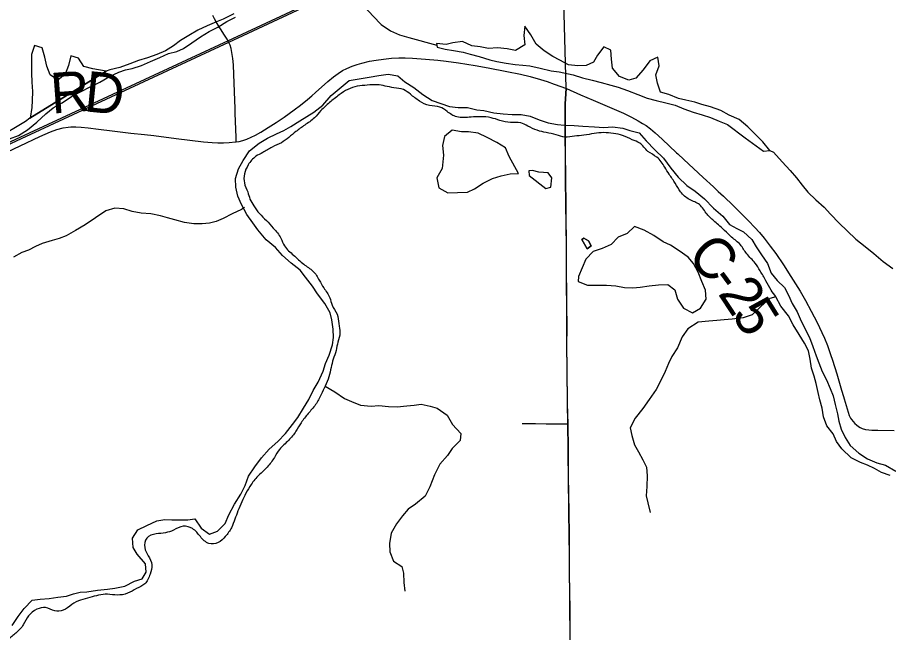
# Model space of a CAD drawing. Extents: x -87 to 2145, y -2128 to 440.
# Drawn here: x 140.23 to 172.44, y 310.24 to 332.98 of the extents above; entities that cross this region are included whole.
import ezdxf

# ---------------------------------------------------------------- set-up
doc = ezdxf.new("R2010")
doc.units = 0
for name, color, linetype in [('GM_X_County_Road', 7, 'Continuous'), ('GM_X_County_Road_Text', 7, 'Continuous'), ('GM_X_Major_River', 7, 'Continuous'), ('GM_X_Minor_Lake', 7, 'Continuous'), ('GM_X_Minor_River', 7, 'Continuous'), ('GM_X_Rail_Line', 7, 'Continuous'), ('GM_X_Township', 7, 'Continuous'), ('GM_X_Township_Road', 7, 'Continuous'), ('GM_X_Township_Text', 7, 'Continuous')]:
    doc.layers.add(name, color=color, linetype=linetype)

msp = doc.modelspace()

# ---------------------------------------------------------------- linework, layer by layer
at = {"layer": 'GM_X_County_Road'}
for points in [[(148.314, 328.382), (148.309, 328.563), (148.281, 329.432), (148.28, 329.612), (148.27, 329.923), (148.234, 330.873), (148.217, 331.233), (148.195, 331.461), (148.159, 331.687), (148.127, 331.83), (148.089, 331.955), (148.045, 332.061), (147.983, 332.176), (147.885, 332.328), (147.583, 332.797), (147.512, 332.926), (147.452, 333.061)], [(148.314, 328.382), (148.427, 328.402), (148.556, 328.435), (148.713, 328.488), (148.865, 328.553), (149.028, 328.634), (149.229, 328.747), (149.496, 328.909), (149.8, 329.104), (150.086, 329.298), (150.462, 329.563), (150.698, 329.741), (150.954, 329.948), (151.116, 330.087), (151.252, 330.206), (151.703, 330.613), (151.916, 330.791), (152.086, 330.917), (152.251, 331.02), (152.41, 331.102), (152.604, 331.185), (152.789, 331.249), (152.961, 331.297), (153.248, 331.362), (153.489, 331.405), (153.765, 331.443), (154.057, 331.475), (154.334, 331.493), (154.563, 331.494), (154.84, 331.482), (155.314, 331.444), (155.77, 331.401), (156.079, 331.365), (156.533, 331.3), (157.15, 331.206), (157.634, 331.124), (158.327, 330.991), (158.823, 330.885), (159.189, 330.796), (159.567, 330.69), (159.817, 330.611), (160.078, 330.516), (160.525, 330.352)], [(160.586, 317.947), (160.57, 318.711), (160.557, 319.955), (160.547, 320.876), (160.549, 321.498), (160.545, 322.398), (160.54, 322.972), (160.535, 323.382), (160.531, 324.137), (160.531, 324.579), (160.531, 324.792), (160.529, 324.972), (160.523, 325.299), (160.519, 325.43), (160.513, 325.938), (160.503, 327.102), (160.495, 327.939), (160.491, 328.464), (160.49, 329.218), (160.493, 329.794), (160.502, 329.959), (160.525, 330.352)], [(160.525, 330.352), (161.05, 330.125), (161.521, 329.93), (162.124, 329.672), (162.635, 329.445), (162.93, 329.3), (163.176, 329.167), (163.346, 329.066), (163.47, 328.984), (163.63, 328.866), (163.806, 328.717), (164.062, 328.486), (164.602, 327.982), (164.649, 327.937), (164.867, 327.737), (165.588, 327.067), (165.962, 326.723), (166.142, 326.554), (166.237, 326.465), (166.331, 326.374), (166.403, 326.307), (166.629, 326.094), (166.684, 326.039), (166.739, 325.987), (166.866, 325.862), (167.26, 325.47), (167.498, 325.219), (167.662, 325.035), (167.841, 324.82), (168.062, 324.533), (168.264, 324.253), (168.551, 323.832), (168.826, 323.404), (169.164, 322.86), (169.363, 322.52), (169.577, 322.131), (169.797, 321.709), (169.977, 321.339), (170.07, 321.129), (170.178, 320.853), (170.295, 320.528), (170.367, 320.309), (170.523, 319.807), (170.699, 319.209), (170.768, 318.973), (170.8, 318.88), (170.939, 318.392), (170.983, 318.27), (171.03, 318.169), (171.062, 318.115), (171.188, 317.974), (171.247, 317.919), (171.323, 317.863), (171.392, 317.822), (171.462, 317.787), (171.584, 317.753), (171.711, 317.736), (171.824, 317.728), (172.037, 317.724), (172.644, 317.713)], [(139.603, 327.891), (140.328, 328.239), (141.056, 328.58), (141.445, 328.752), (141.689, 328.845), (141.924, 328.907), (142.1, 328.932), (142.196, 328.941), (142.391, 328.942), (142.586, 328.932), (142.846, 328.904), (143.219, 328.852), (143.724, 328.787), (144.229, 328.727), (144.425, 328.707), (144.931, 328.655), (145.272, 328.615), (146.102, 328.51), (147.113, 328.389), (147.424, 328.359), (147.638, 328.347), (147.852, 328.345), (148.05, 328.355), (148.296, 328.379), (148.314, 328.382)], [(160.723, 304.529), (160.722, 304.657), (160.705, 306.314), (160.692, 307.577), (160.685, 308.265), (160.67, 310.102), (160.661, 311.218), (160.654, 311.627), (160.644, 312.53), (160.641, 313.038), (160.635, 313.858), (160.624, 314.678), (160.604, 316.039), (160.6, 316.744), (160.598, 317.104), (160.587, 317.858), (160.586, 317.947)]]:
    msp.add_lwpolyline(points, dxfattribs=at)
at = {"layer": 'GM_X_Major_River'}
for points in [[(152.499, 330.652), (153.228, 330.776), (153.59, 330.841), (153.941, 330.885), (154.29, 330.82), (154.547, 330.605), (154.884, 330.39), (155.22, 330.134), (155.566, 329.908), (155.885, 329.803), (156.204, 329.688), (156.523, 329.653), (156.874, 329.657), (157.213, 329.572), (157.472, 329.538), (157.842, 329.462), (158.191, 329.426), (158.521, 329.391), (158.852, 329.396), (159.181, 329.33), (159.519, 329.195), (159.848, 329.089), (160.197, 329.024), (160.457, 328.999), (160.817, 328.994), (161.137, 328.968), (161.567, 328.942), (161.907, 328.916), (162.228, 328.941), (162.618, 328.895), (162.876, 328.8), (163.215, 328.715), (163.481, 328.42), (163.796, 328.084), (164.121, 327.778), (164.385, 327.413), (164.66, 327.078), (164.976, 326.772), (165.282, 326.557), (165.628, 326.281), (165.963, 325.935), (166.309, 325.638), (166.554, 325.324), (166.822, 325.179), (167.08, 325.055), (167.386, 324.769), (167.542, 324.506), (167.737, 324.202), (167.962, 323.888), (168.096, 323.535), (168.322, 323.261), (168.588, 322.996), (168.734, 322.713), (168.879, 322.41), (169.054, 322.106), (169.17, 321.844), (169.315, 321.531), (169.509, 321.157), (169.634, 320.824), (169.759, 320.471), (169.855, 320.219), (169.979, 319.897), (170.145, 319.583), (170.28, 319.27), (170.385, 318.998), (170.46, 318.676), (170.545, 318.334), (170.6, 318.062), (170.685, 317.76), (170.831, 317.457), (171.016, 317.154), (171.342, 316.878), (171.659, 316.662), (172.007, 316.516), (172.326, 316.431), (172.703, 316.214)], [(150.336, 328.957), (150.669, 329.162), (150.922, 329.319), (151.185, 329.485), (151.52, 329.74), (151.826, 330.096), (152.201, 330.401), (152.499, 330.652)], [(140.036, 310.502), (140.252, 310.84), (140.477, 311.137), (140.772, 311.443), (141.063, 311.479), (141.404, 311.504), (141.725, 311.549), (142.036, 311.595), (142.297, 311.671), (142.548, 311.737), (142.799, 311.754), (143.19, 311.808), (143.561, 311.853), (143.832, 311.889), (144.194, 311.963), (144.557, 312.138), (144.839, 312.234), (144.983, 312.473), (144.958, 312.784), (144.653, 313.139), (144.507, 313.392), (144.483, 313.733), (144.678, 314.04), (145.011, 314.206), (145.384, 314.371), (145.675, 314.426), (145.935, 314.412), (146.195, 314.408), (146.526, 314.414), (146.786, 314.45), (147.021, 314.105), (147.328, 313.88), (147.63, 313.986), (147.905, 314.272), (148.04, 314.601), (148.257, 314.989), (148.483, 315.356), (148.648, 315.684), (148.774, 316.023), (149.01, 316.37), (149.256, 316.707), (149.531, 317.024), (149.856, 317.309), (150.141, 317.606), (150.397, 317.932), (150.591, 318.19), (150.807, 318.537), (151.002, 318.865), (151.158, 319.193), (151.343, 319.501), (151.53, 319.909), (151.624, 320.188), (151.75, 320.497), (151.876, 320.886), (151.91, 321.146), (151.905, 321.457), (151.851, 321.808), (151.785, 322.06), (151.591, 322.414), (151.326, 322.768), (151.141, 323.052), (150.876, 323.387), (150.68, 323.64), (150.343, 323.896), (150.028, 324.181), (149.772, 324.476), (149.427, 324.762), (149.112, 325.137), (148.926, 325.391), (148.711, 325.704), (148.517, 326.068), (148.382, 326.381), (148.307, 326.703), (148.292, 327.034), (148.398, 327.383), (148.574, 327.701), (148.809, 328.048), (149.164, 328.333), (149.468, 328.519), (149.811, 328.684), (150.073, 328.8), (150.336, 328.957)], [(172.498, 316.05), (172.18, 316.157), (171.923, 316.312), (171.665, 316.427), (171.397, 316.532), (171.05, 316.709), (170.706, 317.036), (170.511, 317.311), (170.386, 317.594), (170.152, 317.889), (170.028, 318.222), (169.984, 318.543), (169.9, 318.845), (169.835, 319.117), (169.762, 319.449), (169.687, 319.721), (169.593, 320.023), (169.539, 320.355), (169.475, 320.657), (169.33, 320.94), (169.136, 321.264), (168.913, 321.619), (168.739, 321.953), (168.456, 322.309), (168.273, 322.654)]]:
    msp.add_lwpolyline(points, dxfattribs=at)
for points in [[(168.273, 322.654), (168.097, 322.907), (167.904, 323.252), (167.691, 323.616), (167.506, 323.901), (167.192, 324.247), (166.959, 324.582), (166.634, 324.859), (166.378, 325.104), (166.014, 325.432), (165.729, 325.708), (165.446, 326.064), (165.079, 326.251), (164.745, 326.538), (164.551, 326.852), (164.327, 327.187), (164.162, 327.451), (163.869, 327.817), (163.543, 328.033), (163.238, 328.34), (162.96, 328.465), (162.603, 328.622), (162.264, 328.689), (161.905, 328.725), (161.554, 328.692), (161.172, 328.629), (160.831, 328.595), (160.47, 328.562), (160.151, 328.648), (159.783, 328.725), (159.444, 328.812), (159.097, 328.968), (158.839, 329.083), (158.459, 329.101), (158.07, 329.178), (157.741, 329.274), (157.342, 329.312), (157.001, 329.298), (156.471, 329.308), (156.115, 329.505), (155.848, 329.67), (155.468, 329.727), (155.091, 329.894), (154.756, 330.141), (154.499, 330.316), (154.15, 330.382), (153.821, 330.449), (153.532, 330.494), (153.161, 330.481), (152.79, 330.437), (152.447, 330.323), (152.123, 330.119), (151.767, 329.835), (151.451, 329.54), (151.206, 329.274), (150.85, 329), (150.526, 328.765), (150.261, 328.55), (149.987, 328.354), (149.644, 328.19), (149.3, 327.986), (149.047, 327.85), (148.76, 327.535), (148.624, 327.197), (148.617, 326.866), (148.741, 326.533), (148.826, 326.271), (148.971, 326.018), (149.176, 325.734), (149.431, 325.479), (149.686, 325.194), (149.969, 324.828), (150.103, 324.535), (150.437, 324.198), (150.811, 323.861), (151.156, 323.604), (151.39, 323.269), (151.554, 322.986), (151.777, 322.621), (151.862, 322.349), (152.046, 322.015), (152.109, 321.663), (152.153, 321.322), (152.076, 320.983), (152.01, 320.673), (151.903, 320.345), (151.828, 320.045), (151.741, 319.696), (151.604, 319.358), (151.458, 319.04), (151.25, 318.673), (150.974, 318.338), (150.717, 318.002), (150.521, 317.685), (150.254, 317.349), (149.917, 317.014), (149.731, 316.717)], [(149.731, 316.717), (149.464, 316.361), (149.158, 316.066), (148.871, 315.721), (148.675, 315.394), (148.519, 315.076), (148.382, 314.738), (148.266, 314.439), (148.14, 314.121), (147.913, 313.794), (147.649, 313.569), (147.308, 313.535), (146.992, 313.791), (146.698, 314.086), (146.359, 314.173), (145.996, 314.029), (145.704, 313.934), (145.353, 313.89), (145.01, 313.736), (144.933, 313.387), (145.067, 313.084), (145.201, 312.751), (145.134, 312.401), (144.937, 312.044), (144.633, 311.869), (144.3, 311.695), (143.918, 311.631), (143.558, 311.658), (143.228, 311.624), (142.906, 311.539), (142.564, 311.445), (142.24, 311.281), (141.916, 311.066), (141.605, 311.041), (141.267, 311.168), (140.946, 311.103), (140.641, 310.868), (140.444, 310.531), (140.168, 310.225), (139.863, 309.98), (139.559, 309.755), (139.215, 309.581), (138.903, 309.487), (138.652, 309.441), (138.401, 309.425), (138.04, 309.382), (137.781, 309.406), (137.455, 309.633), (137.147, 309.778), (136.833, 310.084), (136.728, 310.357), (136.595, 310.69), (136.421, 311.004), (136.216, 311.308), (135.91, 311.534), (135.594, 311.75), (135.218, 311.927), (134.86, 312.074), (134.685, 312.327), (134.471, 312.652), (134.316, 312.905), (134.032, 313.241), (133.758, 313.566), (133.484, 313.862), (133.28, 314.196), (133.037, 314.531), (132.723, 314.877), (132.529, 315.171), (132.234, 315.457), (132.019, 315.722), (131.714, 315.998), (131.589, 316.27), (131.265, 316.597), (130.991, 316.893), (130.717, 317.228), (130.403, 317.524), (130.078, 317.841), (129.72, 317.948), (129.4, 317.964), (129.059, 317.9), (128.75, 317.966), (128.421, 318.032), (128.162, 318.107), (127.802, 318.133), (127.422, 318.13), (127.073, 318.187), (126.803, 318.222), (126.503, 318.237), (126.161, 318.153), (125.81, 318.09), (125.491, 318.146), (125.122, 318.243), (124.804, 318.329), (124.525, 318.431)]]:
    msp.add_spline(points, degree=3, dxfattribs=at)
at = {"layer": 'GM_X_Minor_Lake'}
for p, q in [((140.691, 329.254), (143.505, 330.992)), ((167.809, 328.039), (168.05, 328.065)), ((159.138, 327.316), (159.155, 327.145))]:
    msp.add_line(p, q, dxfattribs=at)
for points in [[(168.05, 328.065), (167.785, 328.38), (167.509, 328.665), (167.233, 328.941), (166.918, 329.216), (166.54, 329.373), (166.232, 329.538), (165.854, 329.674), (165.535, 329.77), (165.276, 329.854), (164.937, 329.92), (164.677, 329.984), (164.319, 330.13), (164.011, 330.215), (163.896, 330.548), (163.831, 330.859), (163.956, 331.198), (163.912, 331.52), (163.609, 331.374), (163.363, 331.047), (163.088, 330.741), (162.837, 330.665), (162.488, 330.801), (162.233, 331.106), (162.188, 331.437), (162.164, 331.778), (161.906, 331.902), (161.67, 331.586), (161.526, 331.327), (161.254, 331.211), (160.943, 331.196), (160.603, 331.232), (160.286, 331.407), (160.028, 331.542), (159.701, 331.747), (159.414, 331.992), (159.21, 332.336), (158.995, 332.66), (158.949, 332.31), (158.984, 331.969), (158.65, 331.764), (158.341, 331.829), (157.981, 331.855), (157.65, 331.83), (157.341, 331.895), (157.031, 331.94), (156.683, 332.095), (156.332, 332.041), (156.081, 331.985), (155.721, 332.02)], [(143.505, 330.992), (143.009, 331.079), (142.681, 331.175), (142.486, 331.479), (142.198, 331.565), (142.111, 331.205), (141.994, 330.887), (141.72, 330.661), (141.434, 330.867), (141.31, 331.18), (141.236, 331.512), (141.143, 331.864), (140.864, 331.949), (140.748, 331.611), (140.751, 331.27), (140.744, 330.919), (140.758, 330.589), (140.781, 330.247), (140.775, 329.907), (140.76, 329.657), (140.693, 329.266)], [(155.721, 332.02), (155.749, 331.889), (156.048, 331.805), (156.357, 331.76), (156.707, 331.694), (156.966, 331.63), (157.305, 331.544), (157.693, 331.418), (157.952, 331.354), (158.302, 331.288), (158.631, 331.243), (158.911, 331.218), (159.171, 331.194), (159.56, 331.108), (159.959, 331.011), (160.259, 330.967), (160.777, 330.858), (161.126, 330.752), (161.475, 330.667), (161.814, 330.581), (162.163, 330.485), (162.442, 330.411), (162.79, 330.285), (163.168, 330.129), (163.507, 330.003), (163.845, 329.907), (164.204, 329.831), (164.553, 329.735), (164.872, 329.61), (165.21, 329.484), (165.549, 329.389), (165.857, 329.283), (166.176, 329.148), (166.484, 329.023), (167.137, 328.531), (167.809, 328.039)], [(140.693, 329.266), (140.691, 329.254)], [(158.752, 327.214), (158.408, 327.84), (158.274, 328.163), (157.948, 328.36), (157.601, 328.547), (157.264, 328.703), (156.904, 328.76), (156.644, 328.755), (156.305, 328.812), (156.02, 328.586), (155.944, 328.247), (155.977, 327.896), (155.937, 327.396)], [(155.937, 327.396), (155.74, 327.059), (155.813, 326.687), (156.14, 326.5), (156.5, 326.513), (156.871, 326.527), (157.124, 326.652), (157.448, 326.856), (157.792, 327.03), (158.114, 327.124), (158.446, 327.208), (158.752, 327.214)], [(159.947, 326.709), (159.984, 327.049), (159.857, 327.242), (159.508, 327.269), (159.268, 327.323), (159.138, 327.316)], [(159.155, 327.145), (159.766, 326.662), (159.947, 326.709)], [(165.229, 323.882), (165.023, 324.126), (164.696, 324.352), (164.379, 324.567), (164.101, 324.692), (163.754, 324.918), (163.397, 325.114), (163.039, 325.25), (162.774, 324.994), (162.442, 324.859), (162.177, 324.593), (161.854, 324.437), (161.512, 324.333), (161.247, 324.046), (161.112, 323.728), (160.977, 323.409), (160.963, 323.219)], [(161.171, 324.822), (161.1, 324.774), (161.294, 324.429)], [(161.294, 324.429), (161.1, 324.774), (161.171, 324.822), (161.34, 324.729), (161.446, 324.537), (161.294, 324.429)], [(161.294, 324.429), (161.446, 324.537), (161.34, 324.729), (161.171, 324.822)], [(160.963, 323.219), (161.302, 323.083), (161.642, 323.088), (162.012, 323.082), (162.352, 323.057), (162.672, 323.001), (162.982, 322.986), (163.253, 323.012), (163.584, 323.057), (163.935, 323.101), (164.275, 323.116), (164.532, 322.911), (164.637, 322.569), (164.852, 322.235), (165.189, 322.059), (165.482, 322.235), (165.698, 322.572), (165.674, 322.903), (165.539, 323.226), (165.404, 323.569), (165.229, 323.882)]]:
    msp.add_lwpolyline(points, dxfattribs=at)
at = {"layer": 'GM_X_Minor_River'}
for p, q in [((143.505, 330.992), (140.691, 329.254)), ((140.691, 329.254), (140.529, 329.135))]:
    msp.add_line(p, q, dxfattribs=at)
for points in [[(152.217, 334.402), (152.273, 334.316), (152.515, 334.01), (152.798, 333.693), (153.09, 333.355), (153.382, 333.028), (153.675, 332.721), (154.02, 332.493), (154.356, 332.345), (154.694, 332.247), (155.737, 331.953)], [(148.231, 333.118), (147.838, 332.923), (147.586, 332.817), (147.243, 332.672), (146.9, 332.507), (146.567, 332.321), (146.253, 332.125), (146, 331.939), (145.697, 331.753), (145.384, 331.617), (145.032, 331.492), (144.7, 331.387), (144.378, 331.272), (144.015, 331.137), (143.643, 331.042), (143.505, 330.992)], [(139.938, 328.492), (140.261, 328.618), (140.604, 328.833), (140.939, 329.109), (141.275, 329.424), (141.548, 329.641), (141.882, 329.826), (142.226, 330.062), (142.579, 330.247), (142.922, 330.422), (143.275, 330.587), (143.629, 330.802), (143.972, 330.957), (144.224, 331.044), (144.475, 331.1), (144.817, 331.205), (145.15, 331.35), (145.492, 331.506), (145.815, 331.651), (146.117, 331.727), (146.369, 331.833), (146.672, 332.049), (146.996, 332.265), (147.32, 332.46), (147.643, 332.625), (147.966, 332.831), (148.289, 332.996)], [(140.529, 329.135), (140.155, 328.91), (139.822, 328.715), (139.459, 328.56), (139.076, 328.385), (138.703, 328.251), (138.367, 328.275)], [(168.05, 328.065), (168.188, 328.009), (168.51, 327.651), (168.802, 327.324), (169.036, 327.048), (169.249, 326.782), (169.453, 326.527), (169.747, 326.24), (170.06, 325.972), (170.294, 325.706), (170.606, 325.378), (170.91, 325.09), (171.233, 324.792), (171.576, 324.514), (171.89, 324.256), (172.233, 323.967), (172.597, 323.698)], [(148.621, 325.962), (148.509, 325.884), (148.165, 325.722), (147.831, 325.549), (147.579, 325.444), (147.327, 325.38), (147.056, 325.356), (146.746, 325.353), (146.407, 325.4), (146.049, 325.498), (145.781, 325.574), (145.523, 325.65), (145.155, 325.728), (144.805, 325.746), (144.466, 325.804), (144.159, 325.911), (143.829, 325.938), (143.497, 325.835), (143.11, 325.573), (142.734, 325.321), (142.379, 325.109), (142.024, 324.906), (141.772, 324.811), (141.51, 324.737), (141.147, 324.625), (140.895, 324.52), (140.641, 324.386), (140.389, 324.291), (140.085, 324.127)], [(168.273, 322.654), (168.051, 322.594), (167.716, 322.299), (167.401, 321.993), (167.068, 321.878), (166.657, 321.825), (166.356, 321.799), (166.086, 321.784), (165.795, 321.758), (165.404, 321.715), (165.019, 321.47), (164.804, 321.173), (164.638, 320.765), (164.422, 320.448), (164.298, 320.189), (164.173, 319.891), (163.997, 319.513), (163.842, 319.225), (163.585, 318.858), (163.35, 318.521), (163.064, 318.175), (162.878, 317.807), (162.943, 317.525), (163.048, 317.183), (163.194, 316.93), (163.349, 316.627), (163.485, 316.354), (163.51, 316.043), (163.503, 315.642), (163.477, 315.302), (163.543, 315.04), (163.627, 314.678)], [(151.604, 319.358), (151.958, 319.141), (152.324, 318.895), (152.583, 318.781), (152.911, 318.655), (153.301, 318.619), (153.591, 318.635), (153.951, 318.599), (154.271, 318.594), (154.622, 318.629), (154.893, 318.655), (155.154, 318.681), (155.483, 318.616), (155.752, 318.541), (156.118, 318.275), (156.313, 317.941), (156.628, 317.606), (156.593, 317.346), (156.308, 317.049), (156.124, 316.792), (155.848, 316.475), (155.652, 316.078), (155.474, 315.629), (155.299, 315.291), (154.943, 314.986), (154.67, 314.81), (154.466, 314.553), (154.241, 314.266), (154.045, 313.918), (153.979, 313.538), (153.994, 313.227), (154.138, 312.884), (154.435, 312.689), (154.501, 312.438), (154.516, 312.097), (154.551, 311.776)]]:
    msp.add_lwpolyline(points, dxfattribs=at)
at = {"layer": 'GM_X_Rail_Line'}
for points in [[(30, 287.522), (45.071, 290.572), (48.056, 291.256), (50.052, 291.746), (51.735, 292.258), (53.316, 292.788), (55.455, 293.588), (80.376, 303.673), (111.189, 316.036), (127.457, 322.637), (139.82, 328.319), (148.542, 332.369), (157.168, 336.397), (162.099, 338.704), (163.793, 339.451), (165.536, 340.154), (166.714, 340.588), (168.403, 341.164), (169.558, 341.524), (170.808, 341.89), (172.03, 342.209), (173.276, 342.51)], [(30, 287.459), (45.084, 290.511), (48.071, 291.195), (50.068, 291.686), (51.755, 292.198), (53.337, 292.729), (55.478, 293.529), (80.399, 303.615), (111.212, 315.978), (127.482, 322.579), (139.846, 328.262), (148.568, 332.313), (157.194, 336.341), (162.125, 338.648), (163.817, 339.394), (165.559, 340.096), (166.735, 340.529), (168.422, 341.104), (169.576, 341.465), (170.825, 341.83), (172.046, 342.149), (173.29, 342.45)]]:
    msp.add_lwpolyline(points, dxfattribs=at)
at = {"layer": 'GM_X_Township'}
msp.add_lwpolyline([(160.664, 310.117), (160.655, 311.232), (160.648, 311.642), (160.638, 312.544), (160.635, 313.052), (160.629, 313.872), (160.618, 314.692), (160.598, 316.053), (160.594, 316.758), (160.592, 317.119), (160.581, 317.873), (160.579, 317.961), (160.564, 318.725), (160.551, 319.97), (160.541, 320.89), (160.543, 321.512), (160.539, 322.413), (160.533, 322.986), (160.528, 323.396), (160.525, 324.151), (160.525, 324.594), (160.525, 324.807), (160.523, 324.987), (160.516, 325.314), (160.513, 325.444), (160.507, 325.953), (160.496, 327.117), (160.489, 327.953), (160.485, 328.478), (160.483, 329.233), (160.486, 329.808), (160.496, 329.973), (160.518, 330.366), (160.145, 344.154)], dxfattribs=at)
at = {"layer": 'GM_X_Township_Road'}
msp.add_lwpolyline([(160.586, 317.947), (160.432, 317.948), (160.203, 317.949), (159.778, 317.952), (159.386, 317.959), (158.895, 317.957)], dxfattribs=at)
at = {"layer": 'GM_X_Township_Text'}
msp.add_lwpolyline([(160.664, 310.117), (160.655, 311.232), (160.648, 311.642), (160.638, 312.544), (160.635, 313.052), (160.629, 313.872), (160.618, 314.692), (160.598, 316.053), (160.594, 316.758), (160.592, 317.119), (160.581, 317.873), (160.579, 317.961), (160.564, 318.725), (160.551, 319.97), (160.541, 320.89), (160.543, 321.512), (160.539, 322.413), (160.533, 322.986), (160.528, 323.396), (160.525, 324.151), (160.525, 324.594), (160.525, 324.807), (160.523, 324.987), (160.516, 325.314), (160.513, 325.444), (160.507, 325.953), (160.496, 327.117), (160.489, 327.953), (160.485, 328.478), (160.483, 329.233), (160.486, 329.808), (160.496, 329.973), (160.518, 330.366), (160.145, 344.154)], dxfattribs=at)

# ---------------------------------------------------------------- texts
at = {"layer": 'GM_X_County_Road_Text'}
for s, rotation, p in [('R', 4.2778, (141.504, 329.426)), ('D', 354.2166, (142.663, 329.519)), ('C', 313.4571, (164.939, 324.117)), ('-', 306.3172, (165.754, 323.261)), ('2', 303.3393, (166.107, 322.781)), ('5', 301.9304, (166.61, 322.018))]:
    msp.add_text(s, height=1.5, rotation=rotation, dxfattribs=at).set_placement(p)

doc.saveas('drawing.dxf')
